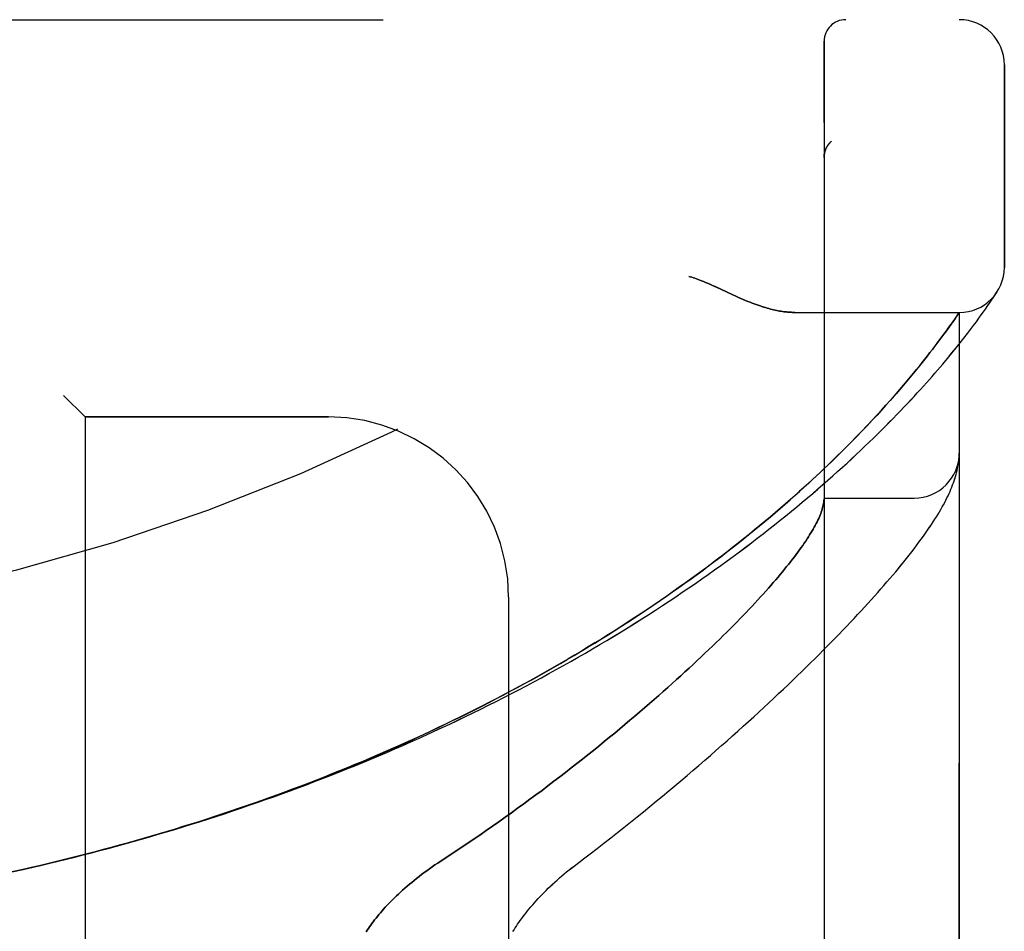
# Model space of a CAD drawing. Header units: inches. Extents: x 0 to 230, y 0 to 149.
# Tile 279 of 285: x 122.14 to 123.51, y 104.06 to 105.32. Entities that reach past the tile are written whole.
import ezdxf

# ---------------------------------------------------------------- set-up
doc = ezdxf.new("R2010")
doc.units = ezdxf.units.IN
doc.header["$LTSCALE"] = 12.648283
doc.header["$MEASUREMENT"] = 0
doc.linetypes.add('HIDDEN', pattern=[0.2, 0.1, -0.1])
doc.layers.add('LEFTHAND_DOOR_ASSEMBLY', color=7, linetype='CONTINUOUS')
doc.layers.add('RIGHTHAND_DOOR_ASSEMBLY', color=7, linetype='CONTINUOUS')

msp = doc.modelspace()

# ---------------------------------------------------------------- linework, layer by layer
at = {"layer": 'LEFTHAND_DOOR_ASSEMBLY', "color": 8, "linetype": 'HIDDEN'}
for p, q in [((121.3805, 105.3242), (123.4443, 105.3242)), ((123.2568, 102.6517), (123.2568, 105.2942)), ((123.5068, 104.9804), (123.5068, 105.2617)), ((123.267, 105.1555), (123.2669, 105.1554)), ((123.2567, 105.1331), (123.2567, 105.1329)), ((123.1223, 104.946), (123.1304, 104.9423)), ((123.4932, 104.941), (123.495, 104.9439)), ((123.495, 104.9439), (123.497, 104.9469)), ((123.4967, 104.9464), (123.4964, 104.946)), ((123.4967, 104.9464), (123.497, 104.9469)), ((123.4862, 104.9307), (123.489, 104.9348)), ((123.489, 104.9348), (123.4913, 104.9382)), ((123.4913, 104.9382), (123.4932, 104.941)), ((123.2162, 104.9179), (123.4443, 104.9179)), ((123.4389, 104.9101), (123.4443, 104.9179)), ((123.4443, 103.0279), (123.4443, 104.9179)), ((123.4715, 104.9099), (123.4748, 104.9144)), ((123.4748, 104.9144), (123.4778, 104.9186)), ((123.4778, 104.9186), (123.4805, 104.9224)), ((123.4805, 104.9224), (123.4829, 104.926)), ((123.4298, 104.8973), (123.433, 104.9017)), ((123.433, 104.9017), (123.4358, 104.9056)), ((123.4358, 104.9056), (123.4389, 104.9101)), ((123.4642, 104.8999), (123.468, 104.9051)), ((123.468, 104.9051), (123.4715, 104.9099)), ((123.4189, 104.8822), (123.4228, 104.8876)), ((123.4228, 104.8876), (123.4265, 104.8926)), ((123.4265, 104.8926), (123.4298, 104.8973)), ((123.4508, 104.8823), (123.4556, 104.8885)), ((123.4556, 104.8885), (123.46, 104.8944)), ((123.46, 104.8944), (123.4642, 104.8999)), ((123.4102, 104.8706), (123.4147, 104.8766)), ((123.4147, 104.8766), (123.4189, 104.8822)), ((123.4401, 104.8689), (123.4456, 104.8758)), ((123.4456, 104.8758), (123.4508, 104.8823)), ((123.4002, 104.8578), (123.4037, 104.8622)), ((123.4037, 104.8622), (123.407, 104.8665)), ((123.407, 104.8665), (123.4102, 104.8706)), ((123.4279, 104.854), (123.4342, 104.8616)), ((123.4342, 104.8616), (123.4401, 104.8689)), ((123.389, 104.8436), (123.3929, 104.8485)), ((123.3929, 104.8485), (123.3966, 104.8532)), ((123.3966, 104.8532), (123.4002, 104.8578)), ((123.4213, 104.8461), (123.4279, 104.854)), ((123.3763, 104.8281), (123.3807, 104.8335)), ((123.3807, 104.8335), (123.3849, 104.8386)), ((123.3849, 104.8386), (123.389, 104.8436)), ((123.3669, 104.8169), (123.3717, 104.8226)), ((123.3717, 104.8226), (123.3763, 104.8281)), ((123.3618, 104.8111), (123.3669, 104.8169)), ((122.2018, 104.8029), (122.2318, 104.7729)), ((123.3425, 104.7891), (123.3483, 104.7956)), ((123.3483, 104.7956), (123.3539, 104.8019)), ((123.3301, 104.7754), (123.3365, 104.7824)), ((123.3365, 104.7824), (123.3425, 104.7891)), ((122.2318, 104.7729), (122.2318, 103.1729)), ((122.5693, 104.7729), (122.2318, 104.7729)), ((123.3165, 104.7608), (123.3234, 104.7683)), ((123.3234, 104.7683), (123.3301, 104.7754)), ((123.3015, 104.7453), (123.3092, 104.7532)), ((123.3092, 104.7532), (123.3165, 104.7608)), ((123.2935, 104.7371), (123.3015, 104.7453)), ((123.4433, 104.7095), (123.4434, 104.7102)), ((123.4434, 104.7102), (123.4435, 104.711)), ((123.4435, 104.711), (123.4436, 104.7117)), ((123.4436, 104.7124), (123.4437, 104.713)), ((123.4436, 104.7117), (123.4436, 104.7124)), ((123.4437, 104.713), (123.4438, 104.7137)), ((123.4438, 104.7137), (123.4439, 104.7144)), ((123.4439, 104.7151), (123.444, 104.7157)), ((123.4439, 104.7144), (123.4439, 104.7151)), ((123.444, 104.7164), (123.4441, 104.7171)), ((123.444, 104.7157), (123.444, 104.7164)), ((123.4441, 104.7171), (123.4441, 104.7178)), ((123.2568, 104.6604), (123.3818, 104.6604)), ((122.8193, 104.5229), (122.8193, 103.4229))]:
    msp.add_line(p, q, dxfattribs=at)
for points in [[(123.2629, 105.1511), (123.2626, 105.1507), (123.2622, 105.1502), (123.2619, 105.1497), (123.2616, 105.1492), (123.2612, 105.1487), (123.2609, 105.1482), (123.2606, 105.1477), (123.2603, 105.1471), (123.2601, 105.1466), (123.2598, 105.146), (123.2595, 105.1455), (123.2593, 105.1449), (123.259, 105.1444), (123.2588, 105.1438)], [(123.2629, 105.1511), (123.2631, 105.1514), (123.2633, 105.1516), (123.2635, 105.1518), (123.2637, 105.1521), (123.2639, 105.1523), (123.2641, 105.1525), (123.2642, 105.1527), (123.2644, 105.153), (123.2646, 105.1532), (123.2648, 105.1534), (123.2651, 105.1536), (123.2653, 105.1538), (123.2655, 105.154), (123.2657, 105.1543), (123.2659, 105.1545), (123.2661, 105.1547), (123.2663, 105.1549), (123.2666, 105.1551), (123.2668, 105.1553), (123.267, 105.1555)], [(123.2588, 105.1438), (123.2586, 105.1432), (123.2584, 105.1426), (123.2582, 105.1421), (123.258, 105.1415), (123.2578, 105.1409), (123.2577, 105.1403), (123.2575, 105.1397), (123.2574, 105.1391), (123.2573, 105.1385), (123.2572, 105.1379), (123.2571, 105.1372), (123.257, 105.1366), (123.2569, 105.136), (123.2568, 105.1354), (123.2568, 105.1348), (123.2568, 105.1341), (123.2567, 105.1335), (123.2567, 105.1331)], [(123.0693, 104.9679), (123.0713, 104.9673), (123.0734, 104.9667), (123.0755, 104.9661), (123.0776, 104.9653), (123.0798, 104.9646), (123.0821, 104.9638), (123.0844, 104.9629), (123.0869, 104.9619), (123.0895, 104.9608), (123.0923, 104.9597), (123.0953, 104.9584), (123.0985, 104.957), (123.1019, 104.9555), (123.1055, 104.9538)], [(123.1055, 104.9538), (123.1136, 104.9501), (123.1223, 104.946)], [(123.1304, 104.9423), (123.1342, 104.9405), (123.1379, 104.9389), (123.1414, 104.9374), (123.1447, 104.936), (123.148, 104.9346), (123.1511, 104.9333), (123.1541, 104.9321), (123.1571, 104.931), (123.1599, 104.9299), (123.1627, 104.9289), (123.1654, 104.928), (123.168, 104.9271), (123.1706, 104.9262), (123.173, 104.9254), (123.1755, 104.9247), (123.1779, 104.924), (123.1802, 104.9233), (123.1825, 104.9227), (123.1847, 104.9222), (123.1868, 104.9217), (123.189, 104.9212), (123.1911, 104.9207), (123.1931, 104.9203), (123.1951, 104.9199), (123.1971, 104.9196), (123.199, 104.9193), (123.2009, 104.919), (123.2027, 104.9188), (123.2045, 104.9186), (123.2063, 104.9184), (123.208, 104.9183), (123.2097, 104.9181), (123.2114, 104.9181), (123.213, 104.918), (123.2146, 104.918), (123.2162, 104.9179)], [(123.4829, 104.926), (123.4841, 104.9276), (123.4862, 104.9307)], [(122.1481, 104.1455), (122.1597, 104.1482), (122.1713, 104.1509), (122.1829, 104.1537), (122.1945, 104.1565), (122.2061, 104.1593), (122.2177, 104.1622), (122.2293, 104.1651), (122.2409, 104.1681), (122.2524, 104.1712), (122.264, 104.1743), (122.2756, 104.1774), (122.2871, 104.1806), (122.2987, 104.1838), (122.3102, 104.1871), (122.3218, 104.1904), (122.3333, 104.1938), (122.3448, 104.1972), (122.3563, 104.2006), (122.3678, 104.2041), (122.3793, 104.2077), (122.3908, 104.2113), (122.4023, 104.215), (122.4137, 104.2187), (122.4252, 104.2224), (122.4366, 104.2262), (122.448, 104.2301), (122.4594, 104.234), (122.4708, 104.2379), (122.4822, 104.2419), (122.4935, 104.2459), (122.5049, 104.25), (122.5162, 104.2542), (122.5275, 104.2584), (122.5388, 104.2626), (122.5501, 104.2669), (122.5613, 104.2712), (122.5725, 104.2756), (122.5837, 104.28), (122.5949, 104.2845), (122.6061, 104.289), (122.6172, 104.2936), (122.6283, 104.2982), (122.6394, 104.3028), (122.6504, 104.3075), (122.6615, 104.3123), (122.6725, 104.3171), (122.6834, 104.3219), (122.6944, 104.3268), (122.7053, 104.3318), (122.7162, 104.3367), (122.727, 104.3418), (122.7378, 104.3468), (122.7486, 104.3519), (122.7594, 104.3571), (122.7701, 104.3623), (122.7808, 104.3676), (122.7914, 104.3729), (122.802, 104.3782), (122.8126, 104.3836), (122.8231, 104.389), (122.8336, 104.3944), (122.844, 104.3999), (122.8544, 104.4055), (122.8647, 104.411), (122.875, 104.4167), (122.8853, 104.4223), (122.8955, 104.428), (122.9056, 104.4337), (122.9157, 104.4395), (122.9258, 104.4453), (122.9358, 104.4511), (122.9457, 104.457), (122.9556, 104.4629), (122.9654, 104.4688), (122.9752, 104.4748), (122.9849, 104.4808), (122.9945, 104.4868), (123.0041, 104.4928), (123.0136, 104.4989), (123.0231, 104.505), (123.0325, 104.5111), (123.0418, 104.5172), (123.051, 104.5234), (123.0602, 104.5296), (123.0693, 104.5357), (123.0783, 104.542), (123.0873, 104.5482), (123.0962, 104.5544), (123.105, 104.5607), (123.1137, 104.5669), (123.1223, 104.5732), (123.1309, 104.5795), (123.1393, 104.5857), (123.1477, 104.592), (123.156, 104.5983), (123.1642, 104.6046), (123.1723, 104.6108), (123.1803, 104.6171), (123.1882, 104.6234), (123.196, 104.6296), (123.2038, 104.6359), (123.2114, 104.6421), (123.2189, 104.6483), (123.2264, 104.6545), (123.2337, 104.6607), (123.241, 104.6668), (123.2481, 104.6729), (123.2551, 104.679), (123.262, 104.6851), (123.2689, 104.6911), (123.2756, 104.6971), (123.2822, 104.7031), (123.2886, 104.709), (123.295, 104.7149), (123.3013, 104.7207), (123.3074, 104.7265), (123.3135, 104.7322), (123.3194, 104.7379), (123.3252, 104.7436), (123.3309, 104.7491), (123.3365, 104.7546), (123.342, 104.7601), (123.3473, 104.7655), (123.3526, 104.7708), (123.3577, 104.7761), (123.3627, 104.7813), (123.3676, 104.7864), (123.3724, 104.7915), (123.3771, 104.7964), (123.3816, 104.8014), (123.3861, 104.8062), (123.3904, 104.8109), (123.3947, 104.8156), (123.3988, 104.8202), (123.4028, 104.8247), (123.4067, 104.8292), (123.4105, 104.8335), (123.4142, 104.8378), (123.4213, 104.8461)], [(123.3539, 104.8019), (123.3566, 104.805), (123.3618, 104.8111)], [(122.1459, 104.1451), (122.157, 104.1476), (122.1682, 104.1502), (122.1793, 104.1528), (122.1904, 104.1555), (122.2015, 104.1582), (122.2126, 104.161), (122.2237, 104.1638), (122.2348, 104.1667), (122.2459, 104.1696), (122.257, 104.1725), (122.2681, 104.1755), (122.2792, 104.1785), (122.2902, 104.1816), (122.3013, 104.1847), (122.3124, 104.1879), (122.3234, 104.1911), (122.3344, 104.1943), (122.3455, 104.1976), (122.3565, 104.201), (122.3675, 104.2044), (122.3785, 104.2078), (122.3895, 104.2113), (122.4005, 104.2148), (122.4114, 104.2184), (122.4224, 104.222), (122.4333, 104.2257), (122.4442, 104.2294), (122.4551, 104.2331), (122.466, 104.2369), (122.4769, 104.2407), (122.4877, 104.2446), (122.4986, 104.2486), (122.5094, 104.2525), (122.5202, 104.2566), (122.531, 104.2606), (122.5418, 104.2647), (122.5525, 104.2689), (122.5632, 104.2731), (122.5739, 104.2774), (122.5846, 104.2817), (122.5953, 104.286), (122.6059, 104.2904), (122.6165, 104.2948), (122.6271, 104.2993), (122.6377, 104.3038), (122.6482, 104.3084), (122.6587, 104.313), (122.6692, 104.3176), (122.6797, 104.3223), (122.6901, 104.3271), (122.7005, 104.3319), (122.7108, 104.3367), (122.7212, 104.3416), (122.7315, 104.3465), (122.7417, 104.3515), (122.752, 104.3565), (122.7622, 104.3615), (122.7723, 104.3666), (122.7825, 104.3717), (122.7925, 104.3769), (122.8026, 104.3821), (122.8126, 104.3874), (122.8226, 104.3927), (122.8325, 104.398), (122.8424, 104.4034), (122.8522, 104.4088), (122.862, 104.4142), (122.8718, 104.4197), (122.8815, 104.4253), (122.8911, 104.4308), (122.9007, 104.4364), (122.9103, 104.442), (122.9198, 104.4477), (122.9293, 104.4534), (122.9387, 104.4591), (122.948, 104.4649), (122.9573, 104.4707), (122.9665, 104.4765), (122.9757, 104.4824), (122.9848, 104.4883), (122.9939, 104.4942), (123.0028, 104.5001), (123.0118, 104.5061), (123.0206, 104.512), (123.0294, 104.518), (123.0381, 104.5241), (123.0468, 104.5301), (123.0554, 104.5362), (123.0639, 104.5422), (123.0723, 104.5483), (123.0807, 104.5544), (123.089, 104.5605), (123.0972, 104.5667), (123.1053, 104.5728), (123.1134, 104.5789), (123.1213, 104.5851), (123.1292, 104.5912), (123.137, 104.5973), (123.1447, 104.6035), (123.1523, 104.6096), (123.1599, 104.6157), (123.1673, 104.6218), (123.1746, 104.6279), (123.1819, 104.634), (123.189, 104.6401), (123.196, 104.6461), (123.2029, 104.6521), (123.2096, 104.6579), (123.2161, 104.6637), (123.2225, 104.6694), (123.2286, 104.675), (123.2346, 104.6804), (123.2404, 104.6857), (123.2459, 104.6909), (123.2513, 104.6959), (123.2566, 104.7009), (123.2617, 104.7057), (123.2666, 104.7105), (123.2714, 104.7151), (123.276, 104.7197), (123.2806, 104.7242), (123.285, 104.7286), (123.2935, 104.7371)], [(122.9101, 104.1498), (122.9231, 104.1596), (122.9326, 104.1669), (122.9421, 104.1742), (122.9515, 104.1815), (122.9609, 104.1888), (122.9701, 104.1961), (122.9793, 104.2034), (122.9885, 104.2107), (122.9975, 104.2179), (123.0064, 104.2252), (123.0153, 104.2324), (123.0241, 104.2396), (123.0328, 104.2468), (123.0414, 104.2539), (123.0499, 104.2611), (123.0583, 104.2682), (123.0667, 104.2752), (123.0749, 104.2823), (123.0831, 104.2893), (123.0911, 104.2962), (123.0991, 104.3031), (123.1069, 104.31), (123.1147, 104.3168), (123.1224, 104.3236), (123.1299, 104.3304), (123.1374, 104.3371), (123.1448, 104.3438), (123.1521, 104.3504), (123.1593, 104.3569), (123.1664, 104.3634), (123.1734, 104.3699), (123.1803, 104.3763), (123.1871, 104.3827), (123.1938, 104.389), (123.2004, 104.3952), (123.2069, 104.4014), (123.2133, 104.4076), (123.2196, 104.4137), (123.2259, 104.4197), (123.232, 104.4257), (123.238, 104.4316), (123.244, 104.4375), (123.2498, 104.4433), (123.2556, 104.4491), (123.2612, 104.4548), (123.2668, 104.4605), (123.2723, 104.4661), (123.2777, 104.4716), (123.283, 104.4771), (123.2882, 104.4826), (123.2933, 104.488), (123.2984, 104.4933), (123.3033, 104.4986), (123.3082, 104.5038), (123.313, 104.509), (123.3176, 104.5141), (123.3223, 104.5192), (123.3268, 104.5242), (123.3312, 104.5292), (123.3356, 104.5342), (123.3398, 104.5391), (123.344, 104.5439), (123.3482, 104.5487), (123.3522, 104.5534), (123.3561, 104.5582), (123.36, 104.5628), (123.3638, 104.5674), (123.3675, 104.572), (123.3712, 104.5766), (123.3748, 104.5811), (123.3783, 104.5856), (123.3817, 104.5901), (123.3851, 104.5946), (123.3884, 104.599), (123.3916, 104.6033), (123.3946, 104.6076), (123.3976, 104.6117), (123.4004, 104.6158), (123.4031, 104.6197), (123.4057, 104.6236), (123.4081, 104.6273), (123.4105, 104.631), (123.4127, 104.6345), (123.4148, 104.638), (123.4168, 104.6414), (123.4188, 104.6447), (123.4206, 104.648), (123.4224, 104.6512), (123.4241, 104.6544), (123.4257, 104.6575), (123.4272, 104.6606), (123.4287, 104.6636), (123.4301, 104.6667), (123.4315, 104.6696), (123.4327, 104.6726), (123.434, 104.6756), (123.4351, 104.6785), (123.4362, 104.6814), (123.4372, 104.6843), (123.4382, 104.6872), (123.4391, 104.6901), (123.4399, 104.693), (123.4406, 104.6959), (123.4413, 104.6987), (123.4419, 104.7015), (123.4424, 104.7042), (123.4429, 104.7069), (123.4433, 104.7095)], [(123.4441, 104.7178), (123.4441, 104.7182), (123.4442, 104.7186), (123.4442, 104.7189), (123.4442, 104.7193), (123.4442, 104.7197), (123.4442, 104.72), (123.4442, 104.7204), (123.4442, 104.7208), (123.4443, 104.7211), (123.4443, 104.7215), (123.4443, 104.7219), (123.4443, 104.7221)], [(123.2566, 104.6564), (123.2563, 104.6546), (123.2561, 104.6528), (123.2557, 104.651), (123.2553, 104.6491), (123.2548, 104.6471), (123.2542, 104.6451), (123.2536, 104.6431), (123.2529, 104.641), (123.2521, 104.6389), (123.2512, 104.6367), (123.2503, 104.6344), (123.2493, 104.6321), (123.2482, 104.6298), (123.247, 104.6274), (123.2458, 104.625), (123.2445, 104.6225), (123.2431, 104.6199), (123.2416, 104.6173), (123.2401, 104.6147), (123.2385, 104.612), (123.2368, 104.6092), (123.235, 104.6064), (123.2332, 104.6036), (123.2313, 104.6007), (123.2293, 104.5977), (123.2272, 104.5947), (123.225, 104.5916), (123.2228, 104.5885), (123.2205, 104.5853), (123.2181, 104.5821), (123.2156, 104.5788), (123.2131, 104.5755), (123.2104, 104.5721), (123.2077, 104.5687), (123.2049, 104.5652), (123.202, 104.5616), (123.1991, 104.558), (123.196, 104.5544), (123.1929, 104.5506), (123.1897, 104.5469), (123.1864, 104.5431), (123.183, 104.5392), (123.1795, 104.5352), (123.176, 104.5313), (123.1723, 104.5272), (123.1686, 104.5231), (123.1648, 104.519), (123.1609, 104.5147), (123.1569, 104.5105), (123.1528, 104.5062), (123.1486, 104.5018), (123.1444, 104.4973), (123.14, 104.4929), (123.1356, 104.4883), (123.1311, 104.4837), (123.1265, 104.4791), (123.1218, 104.4744), (123.1169, 104.4696), (123.1121, 104.4648), (123.1071, 104.4599), (123.102, 104.455), (123.0968, 104.45), (123.0916, 104.445), (123.0862, 104.4399), (123.0807, 104.4348), (123.0752, 104.4296), (123.0696, 104.4244), (123.0638, 104.4191), (123.058, 104.4138), (123.0521, 104.4084), (123.0461, 104.403), (123.0399, 104.3975), (123.0337, 104.3919), (123.0274, 104.3864), (123.021, 104.3808), (123.0145, 104.3751), (123.0079, 104.3694), (123.0013, 104.3637), (122.9945, 104.3579), (122.9876, 104.352), (122.9806, 104.3462), (122.9736, 104.3403), (122.9664, 104.3343), (122.9592, 104.3284), (122.9519, 104.3224), (122.9444, 104.3163), (122.9369, 104.3103), (122.9293, 104.3042), (122.9217, 104.2981), (122.9139, 104.292), (122.906, 104.2858), (122.8981, 104.2796), (122.8901, 104.2735), (122.882, 104.2673), (122.8738, 104.2611), (122.8656, 104.2548), (122.8572, 104.2486), (122.8488, 104.2424), (122.8404, 104.2361), (122.8318, 104.2299), (122.8232, 104.2237), (122.8145, 104.2175), (122.8058, 104.2113), (122.797, 104.2051), (122.7882, 104.1989), (122.7793, 104.1927), (122.7703, 104.1866), (122.7613, 104.1805), (122.7523, 104.1744), (122.7432, 104.1684), (122.7341, 104.1624), (122.721, 104.1538)], [(123.2568, 104.6594), (123.2568, 104.6592), (123.2567, 104.6589), (123.2567, 104.6585), (123.2567, 104.6582), (123.2567, 104.6578), (123.2566, 104.6573), (123.2566, 104.6569), (123.2566, 104.6564)], [(122.721, 104.1538), (122.7171, 104.1512), (122.7133, 104.1486), (122.7096, 104.146), (122.7059, 104.1433), (122.7022, 104.1406), (122.6986, 104.1379), (122.6951, 104.1353), (122.6916, 104.1326), (122.6882, 104.1298), (122.6849, 104.1271), (122.6817, 104.1244), (122.6785, 104.1217), (122.6754, 104.119), (122.6723, 104.1163), (122.6693, 104.1136), (122.6665, 104.1109), (122.6636, 104.1083), (122.6609, 104.1056), (122.6582, 104.1029), (122.6556, 104.1003), (122.6531, 104.0977), (122.6506, 104.0951), (122.6483, 104.0925), (122.646, 104.09), (122.6437, 104.0874), (122.6415, 104.0849), (122.6394, 104.0824), (122.6374, 104.0799), (122.6354, 104.0774), (122.6335, 104.075), (122.6316, 104.0725), (122.6298, 104.0701), (122.6281, 104.0678), (122.6264, 104.0654), (122.6248, 104.063), (122.6233, 104.0607), (122.6218, 104.0584)], [(122.8253, 104.0588), (122.8268, 104.0613), (122.8284, 104.0638), (122.8301, 104.0664), (122.8318, 104.0689), (122.8336, 104.0715), (122.8354, 104.0742), (122.8374, 104.0768), (122.8393, 104.0795), (122.8414, 104.0822), (122.8435, 104.0849), (122.8457, 104.0877), (122.848, 104.0905), (122.8503, 104.0932), (122.8527, 104.096), (122.8552, 104.0989), (122.8577, 104.1017), (122.8603, 104.1045), (122.863, 104.1074), (122.8657, 104.1103), (122.8685, 104.1131), (122.8714, 104.116), (122.8743, 104.1189), (122.8773, 104.1217), (122.8803, 104.1246), (122.8835, 104.1275), (122.8866, 104.1303), (122.8898, 104.1332), (122.8931, 104.136), (122.8964, 104.1388), (122.8998, 104.1416), (122.9032, 104.1443), (122.9066, 104.147), (122.9101, 104.1498)], [(122.1125, 104.1377), (122.1236, 104.1401), (122.1348, 104.1426), (122.1481, 104.1455)]]:
    msp.add_lwpolyline(points, dxfattribs=at)
for centre, radius, start, end in [((121.4443, 107.2481), 2.7751, 270, 316.1116), ((123.2868, 105.2942), 0.03, 90, 180), ((123.4443, 105.2617), 0.0625, 0, 90), ((123.4443, 104.9804), 0.0625, 270, 360), ((122.5693, 104.5229), 0.25, 0, 90), ((123.3818, 104.7229), 0.0625, 270, 360)]:
    msp.add_arc(centre, radius, start, end, dxfattribs=at)
at = {"layer": 'RIGHTHAND_DOOR_ASSEMBLY', "color": 8, "linetype": 'HIDDEN'}
for p, q in [((121.3805, 105.3242), (123.4443, 105.3242)), ((123.2568, 105.2942), (123.2568, 102.6517)), ((123.5068, 105.2617), (123.5068, 104.9804)), ((123.267, 105.1555), (123.2669, 105.1554)), ((123.2567, 105.1329), (123.2567, 105.1331)), ((123.1304, 104.9423), (123.1223, 104.946)), ((123.4932, 104.941), (123.495, 104.9439)), ((123.495, 104.9439), (123.4967, 104.9464)), ((123.4862, 104.9307), (123.489, 104.9348)), ((123.489, 104.9348), (123.4913, 104.9382)), ((123.4913, 104.9382), (123.4932, 104.941)), ((123.2162, 104.9179), (123.4443, 104.9179)), ((123.4443, 104.9179), (123.4402, 104.912)), ((123.4443, 104.9179), (123.4443, 103.0279)), ((123.4715, 104.9099), (123.4748, 104.9144)), ((123.4748, 104.9144), (123.4778, 104.9186)), ((123.4778, 104.9186), (123.4805, 104.9224)), ((123.4805, 104.9224), (123.483, 104.926)), ((123.4329, 104.9016), (123.4298, 104.8972)), ((123.4357, 104.9056), (123.4329, 104.9016)), ((123.4389, 104.9101), (123.4357, 104.9056)), ((123.4402, 104.912), (123.4389, 104.9101)), ((123.4642, 104.8999), (123.468, 104.9051)), ((123.468, 104.9051), (123.4715, 104.9099)), ((123.4228, 104.8876), (123.4189, 104.8822)), ((123.4264, 104.8925), (123.4228, 104.8876)), ((123.4298, 104.8972), (123.4264, 104.8925)), ((123.4508, 104.8824), (123.4556, 104.8886)), ((123.4556, 104.8886), (123.46, 104.8944)), ((123.46, 104.8944), (123.4642, 104.8999)), ((123.4147, 104.8766), (123.4101, 104.8706)), ((123.4189, 104.8822), (123.4147, 104.8766)), ((123.4401, 104.8689), (123.4456, 104.8758)), ((123.4456, 104.8758), (123.4508, 104.8824)), ((123.4037, 104.8622), (123.4002, 104.8578)), ((123.407, 104.8665), (123.4037, 104.8622)), ((123.4101, 104.8706), (123.407, 104.8665)), ((123.428, 104.8541), (123.4342, 104.8617)), ((123.4342, 104.8617), (123.4401, 104.8689)), ((123.3929, 104.8485), (123.389, 104.8437)), ((123.3967, 104.8532), (123.3929, 104.8485)), ((123.4002, 104.8578), (123.3967, 104.8532)), ((123.4213, 104.8461), (123.428, 104.8541)), ((123.3807, 104.8335), (123.3763, 104.8282)), ((123.385, 104.8387), (123.3807, 104.8335)), ((123.389, 104.8437), (123.385, 104.8387)), ((123.3717, 104.8227), (123.3669, 104.817)), ((123.3763, 104.8282), (123.3717, 104.8227)), ((123.3669, 104.817), (123.3619, 104.8112)), ((122.2318, 104.7729), (122.2018, 104.8029)), ((123.3484, 104.7957), (123.3426, 104.7892)), ((123.354, 104.802), (123.3484, 104.7957)), ((123.3366, 104.7825), (123.3302, 104.7756)), ((123.3426, 104.7892), (123.3366, 104.7825)), ((122.2318, 104.7729), (122.2318, 103.1729)), ((122.2318, 104.7729), (122.5693, 104.7729)), ((123.3236, 104.7684), (123.3166, 104.761)), ((123.3302, 104.7756), (123.3236, 104.7684)), ((123.3093, 104.7534), (123.3017, 104.7455)), ((123.3166, 104.761), (123.3093, 104.7534)), ((123.3017, 104.7455), (123.2937, 104.7373)), ((123.4433, 104.7095), (123.4434, 104.7102)), ((123.4434, 104.7102), (123.4435, 104.711)), ((123.4436, 104.712), (123.4437, 104.7127)), ((123.4437, 104.7127), (123.4438, 104.7134)), ((123.4438, 104.7141), (123.4439, 104.7147)), ((123.4438, 104.7134), (123.4438, 104.7141)), ((123.4439, 104.7147), (123.444, 104.7154)), ((123.444, 104.7161), (123.4441, 104.7168)), ((123.444, 104.7154), (123.444, 104.7161)), ((123.4441, 104.7168), (123.4441, 104.7175)), ((123.2568, 104.6604), (123.3818, 104.6604)), ((122.8193, 104.5229), (122.8193, 103.4229))]:
    msp.add_line(p, q, dxfattribs=at)
for points in [[(123.2588, 105.1437), (123.259, 105.1443), (123.2592, 105.1448), (123.2595, 105.1454), (123.2597, 105.146), (123.26, 105.1465), (123.2603, 105.1471), (123.2606, 105.1476), (123.2609, 105.1481), (123.2612, 105.1487), (123.2616, 105.1492), (123.2619, 105.1497), (123.2622, 105.1502), (123.2626, 105.1507), (123.263, 105.1512)], [(123.267, 105.1555), (123.2668, 105.1553), (123.2666, 105.1551), (123.2664, 105.1549), (123.2661, 105.1547), (123.2659, 105.1545), (123.2657, 105.1543), (123.2655, 105.1541), (123.2653, 105.1538), (123.2651, 105.1536), (123.2649, 105.1534), (123.2647, 105.1532), (123.2645, 105.153), (123.2643, 105.1528), (123.2641, 105.1525), (123.2639, 105.1523), (123.2637, 105.1521), (123.2635, 105.1519), (123.2633, 105.1516), (123.2631, 105.1514), (123.263, 105.1512)], [(123.2567, 105.1331), (123.2567, 105.1335), (123.2568, 105.1341), (123.2568, 105.1347), (123.2568, 105.1354), (123.2569, 105.136), (123.257, 105.1366), (123.2571, 105.1372), (123.2571, 105.1378), (123.2573, 105.1384), (123.2574, 105.139), (123.2575, 105.1396), (123.2577, 105.1402), (123.2578, 105.1408), (123.258, 105.1414), (123.2582, 105.142), (123.2583, 105.1425), (123.2585, 105.1431), (123.2588, 105.1437)], [(123.1056, 104.9538), (123.1019, 104.9555), (123.0985, 104.957), (123.0953, 104.9584), (123.0923, 104.9597), (123.0895, 104.9608), (123.0869, 104.9619), (123.0844, 104.9629), (123.0821, 104.9638), (123.0798, 104.9646), (123.0776, 104.9653), (123.0755, 104.9661), (123.0734, 104.9667), (123.0713, 104.9673), (123.0693, 104.9679)], [(123.1223, 104.946), (123.1136, 104.9501), (123.1056, 104.9538)], [(123.2162, 104.9179), (123.2146, 104.918), (123.213, 104.918), (123.2114, 104.9181), (123.2097, 104.9181), (123.208, 104.9183), (123.2063, 104.9184), (123.2045, 104.9186), (123.2027, 104.9188), (123.2009, 104.919), (123.199, 104.9193), (123.1971, 104.9196), (123.1951, 104.9199), (123.1931, 104.9203), (123.1911, 104.9207), (123.189, 104.9212), (123.1868, 104.9217), (123.1847, 104.9222), (123.1825, 104.9227), (123.1802, 104.9233), (123.1779, 104.924), (123.1755, 104.9247), (123.1731, 104.9254), (123.1706, 104.9262), (123.168, 104.9271), (123.1654, 104.928), (123.1627, 104.9289), (123.1599, 104.9299), (123.1571, 104.931), (123.1541, 104.9321), (123.1511, 104.9333), (123.148, 104.9346), (123.1447, 104.936), (123.1414, 104.9374), (123.1379, 104.9389), (123.1342, 104.9405), (123.1304, 104.9423)], [(123.483, 104.926), (123.4841, 104.9276), (123.4862, 104.9307)], [(122.1481, 104.1455), (122.1597, 104.1482), (122.1713, 104.1509), (122.1829, 104.1537), (122.1945, 104.1565), (122.2061, 104.1593), (122.2177, 104.1622), (122.2293, 104.1651), (122.2409, 104.1681), (122.2524, 104.1712), (122.264, 104.1743), (122.2756, 104.1774), (122.2871, 104.1806), (122.2987, 104.1838), (122.3102, 104.1871), (122.3218, 104.1904), (122.3333, 104.1938), (122.3448, 104.1972), (122.3563, 104.2006), (122.3678, 104.2041), (122.3793, 104.2077), (122.3908, 104.2113), (122.4023, 104.215), (122.4137, 104.2187), (122.4252, 104.2224), (122.4366, 104.2262), (122.448, 104.2301), (122.4594, 104.234), (122.4708, 104.2379), (122.4822, 104.2419), (122.4936, 104.246), (122.5049, 104.25), (122.5162, 104.2542), (122.5275, 104.2584), (122.5388, 104.2626), (122.5501, 104.2669), (122.5613, 104.2712), (122.5725, 104.2756), (122.5837, 104.28), (122.5949, 104.2845), (122.6061, 104.289), (122.6172, 104.2936), (122.6283, 104.2982), (122.6394, 104.3028), (122.6505, 104.3075), (122.6615, 104.3123), (122.6725, 104.3171), (122.6835, 104.3219), (122.6944, 104.3268), (122.7053, 104.3318), (122.7162, 104.3367), (122.7271, 104.3418), (122.7379, 104.3468), (122.7487, 104.352), (122.7594, 104.3571), (122.7701, 104.3623), (122.7808, 104.3676), (122.7914, 104.3729), (122.802, 104.3782), (122.8126, 104.3836), (122.8231, 104.389), (122.8336, 104.3944), (122.844, 104.3999), (122.8544, 104.4055), (122.8648, 104.4111), (122.8751, 104.4167), (122.8853, 104.4223), (122.8955, 104.428), (122.9057, 104.4337), (122.9158, 104.4395), (122.9258, 104.4453), (122.9358, 104.4511), (122.9457, 104.457), (122.9556, 104.4629), (122.9655, 104.4688), (122.9752, 104.4748), (122.9849, 104.4808), (122.9946, 104.4868), (123.0042, 104.4928), (123.0137, 104.4989), (123.0231, 104.505), (123.0325, 104.5111), (123.0418, 104.5172), (123.0511, 104.5234), (123.0602, 104.5296), (123.0693, 104.5358), (123.0784, 104.542), (123.0873, 104.5482), (123.0962, 104.5544), (123.105, 104.5607), (123.1137, 104.567), (123.1223, 104.5732), (123.1309, 104.5795), (123.1393, 104.5858), (123.1477, 104.5921), (123.156, 104.5983), (123.1642, 104.6046), (123.1723, 104.6109), (123.1803, 104.6171), (123.1882, 104.6234), (123.1961, 104.6296), (123.2038, 104.6359), (123.2114, 104.6421), (123.219, 104.6483), (123.2264, 104.6545), (123.2338, 104.6607), (123.241, 104.6669), (123.2481, 104.673), (123.2552, 104.6791), (123.2621, 104.6851), (123.2689, 104.6912), (123.2756, 104.6972), (123.2822, 104.7031), (123.2887, 104.709), (123.2951, 104.7149), (123.3013, 104.7207), (123.3075, 104.7265), (123.3135, 104.7323), (123.3194, 104.7379), (123.3252, 104.7436), (123.3309, 104.7492), (123.3365, 104.7547), (123.342, 104.7601), (123.3474, 104.7655), (123.3526, 104.7709), (123.3577, 104.7761), (123.3627, 104.7813), (123.3676, 104.7864), (123.3724, 104.7915), (123.3771, 104.7965), (123.3817, 104.8014), (123.3861, 104.8062), (123.3905, 104.811), (123.3947, 104.8157), (123.3988, 104.8203), (123.4028, 104.8248), (123.4067, 104.8292), (123.4105, 104.8336), (123.4142, 104.8378), (123.4213, 104.8461)], [(123.3619, 104.8112), (123.3567, 104.8051), (123.354, 104.802)], [(123.2937, 104.7373), (123.2852, 104.7288), (123.2808, 104.7244), (123.2763, 104.7199), (123.2716, 104.7154), (123.2669, 104.7107), (123.2619, 104.706), (123.2569, 104.7012), (123.2517, 104.6962), (123.2463, 104.6912), (123.2407, 104.686), (123.235, 104.6807), (123.229, 104.6753), (123.2229, 104.6698), (123.2166, 104.6641), (123.2101, 104.6583), (123.2034, 104.6525), (123.1965, 104.6465), (123.1895, 104.6405), (123.1824, 104.6345), (123.1751, 104.6284), (123.1678, 104.6223), (123.1604, 104.6161), (123.1528, 104.61), (123.1452, 104.6039), (123.1375, 104.5977), (123.1297, 104.5916), (123.1218, 104.5855), (123.1139, 104.5793), (123.1058, 104.5732), (123.0977, 104.567), (123.0895, 104.5609), (123.0812, 104.5548), (123.0728, 104.5487), (123.0644, 104.5426), (123.0559, 104.5365), (123.0473, 104.5305), (123.0387, 104.5244), (123.0299, 104.5184), (123.0211, 104.5124), (123.0123, 104.5064), (123.0033, 104.5004), (122.9943, 104.4945), (122.9853, 104.4886), (122.9762, 104.4827), (122.967, 104.4768), (122.9578, 104.471), (122.9485, 104.4652), (122.9391, 104.4594), (122.9297, 104.4537), (122.9203, 104.448), (122.9108, 104.4423), (122.9012, 104.4367), (122.8916, 104.4311), (122.8819, 104.4255), (122.8722, 104.42), (122.8625, 104.4145), (122.8527, 104.409), (122.8428, 104.4036), (122.8329, 104.3982), (122.823, 104.3929), (122.813, 104.3876), (122.803, 104.3823), (122.793, 104.3771), (122.7829, 104.3719), (122.7727, 104.3668), (122.7626, 104.3617), (122.7524, 104.3567), (122.7421, 104.3517), (122.7319, 104.3467), (122.7216, 104.3418), (122.7112, 104.3369), (122.7008, 104.332), (122.6904, 104.3273), (122.68, 104.3225), (122.6696, 104.3178), (122.6591, 104.3131), (122.6486, 104.3085), (122.638, 104.304), (122.6274, 104.2994), (122.6169, 104.295), (122.6062, 104.2905), (122.5956, 104.2861), (122.5849, 104.2818), (122.5742, 104.2775), (122.5635, 104.2732), (122.5528, 104.269), (122.542, 104.2649), (122.5313, 104.2607), (122.5205, 104.2567), (122.5097, 104.2526), (122.4988, 104.2487), (122.488, 104.2447), (122.4771, 104.2408), (122.4662, 104.237), (122.4554, 104.2332), (122.4444, 104.2294), (122.4335, 104.2257), (122.4226, 104.2221), (122.4116, 104.2184), (122.4007, 104.2149), (122.3897, 104.2113), (122.3787, 104.2079), (122.3677, 104.2044), (122.3567, 104.201), (122.3456, 104.1977), (122.3346, 104.1944), (122.3236, 104.1911), (122.3125, 104.1879), (122.3014, 104.1848), (122.2904, 104.1816), (122.2793, 104.1786), (122.2682, 104.1755), (122.2571, 104.1725), (122.246, 104.1696), (122.2349, 104.1667), (122.2238, 104.1638), (122.2127, 104.161), (122.2016, 104.1583), (122.1905, 104.1555), (122.1793, 104.1529), (122.1682, 104.1502), (122.1571, 104.1476), (122.1459, 104.1451)], [(122.9101, 104.1498), (122.9231, 104.1596), (122.9326, 104.1669), (122.9421, 104.1742), (122.9515, 104.1815), (122.9609, 104.1888), (122.9702, 104.1961), (122.9793, 104.2034), (122.9885, 104.2107), (122.9975, 104.2179), (123.0064, 104.2252), (123.0153, 104.2324), (123.0241, 104.2396), (123.0328, 104.2468), (123.0414, 104.2539), (123.0499, 104.2611), (123.0583, 104.2682), (123.0667, 104.2752), (123.0749, 104.2823), (123.0831, 104.2893), (123.0911, 104.2962), (123.0991, 104.3031), (123.1069, 104.31), (123.1147, 104.3168), (123.1224, 104.3236), (123.13, 104.3304), (123.1374, 104.3371), (123.1448, 104.3438), (123.1521, 104.3504), (123.1593, 104.3569), (123.1664, 104.3634), (123.1734, 104.3699), (123.1803, 104.3763), (123.1871, 104.3827), (123.1938, 104.389), (123.2004, 104.3952), (123.2069, 104.4014), (123.2133, 104.4076), (123.2196, 104.4137), (123.2259, 104.4197), (123.232, 104.4257), (123.238, 104.4316), (123.244, 104.4375), (123.2498, 104.4433), (123.2556, 104.4491), (123.2613, 104.4548), (123.2668, 104.4605), (123.2723, 104.4661), (123.2777, 104.4716), (123.283, 104.4771), (123.2882, 104.4826), (123.2933, 104.488), (123.2984, 104.4933), (123.3033, 104.4986), (123.3082, 104.5038), (123.313, 104.509), (123.3177, 104.5141), (123.3223, 104.5192), (123.3268, 104.5243), (123.3312, 104.5292), (123.3356, 104.5342), (123.3398, 104.5391), (123.344, 104.5439), (123.3482, 104.5487), (123.3522, 104.5535), (123.3561, 104.5582), (123.36, 104.5628), (123.3638, 104.5675), (123.3675, 104.572), (123.3712, 104.5766), (123.3748, 104.5811), (123.3783, 104.5856), (123.3817, 104.5901), (123.3851, 104.5946), (123.3884, 104.599), (123.3916, 104.6033), (123.3946, 104.6076), (123.3976, 104.6117), (123.4004, 104.6158), (123.4031, 104.6198), (123.4057, 104.6236), (123.4081, 104.6273), (123.4105, 104.631), (123.4127, 104.6345), (123.4148, 104.638), (123.4168, 104.6414), (123.4188, 104.6447), (123.4206, 104.648), (123.4224, 104.6512), (123.4241, 104.6544), (123.4257, 104.6575), (123.4272, 104.6606), (123.4287, 104.6636), (123.4301, 104.6667), (123.4315, 104.6697), (123.4328, 104.6726), (123.434, 104.6756), (123.4351, 104.6785), (123.4362, 104.6814), (123.4372, 104.6843), (123.4382, 104.6873), (123.4391, 104.6901), (123.4399, 104.693), (123.4406, 104.6959), (123.4413, 104.6987), (123.4419, 104.7015), (123.4424, 104.7042), (123.4429, 104.7069), (123.4433, 104.7095)], [(123.4435, 104.711), (123.4435, 104.7113), (123.4436, 104.712)], [(123.4441, 104.7175), (123.4441, 104.7178), (123.4441, 104.7182), (123.4442, 104.7186), (123.4442, 104.7189), (123.4442, 104.7193), (123.4442, 104.7197), (123.4442, 104.72), (123.4442, 104.7204), (123.4442, 104.7208), (123.4443, 104.7211), (123.4443, 104.7215), (123.4443, 104.7219)], [(122.721, 104.1538), (122.7341, 104.1624), (122.7432, 104.1684), (122.7523, 104.1744), (122.7613, 104.1805), (122.7703, 104.1866), (122.7793, 104.1927), (122.7882, 104.1989), (122.797, 104.2051), (122.8058, 104.2113), (122.8145, 104.2175), (122.8232, 104.2237), (122.8318, 104.2299), (122.8404, 104.2361), (122.8488, 104.2424), (122.8572, 104.2486), (122.8656, 104.2548), (122.8738, 104.2611), (122.882, 104.2673), (122.8901, 104.2735), (122.8981, 104.2796), (122.906, 104.2858), (122.9139, 104.292), (122.9217, 104.2981), (122.9293, 104.3042), (122.9369, 104.3103), (122.9444, 104.3163), (122.9519, 104.3224), (122.9592, 104.3284), (122.9664, 104.3343), (122.9736, 104.3403), (122.9806, 104.3462), (122.9876, 104.352), (122.9945, 104.3579), (123.0013, 104.3637), (123.0079, 104.3694), (123.0145, 104.3751), (123.021, 104.3808), (123.0274, 104.3864), (123.0337, 104.3919), (123.0399, 104.3975), (123.0461, 104.403), (123.0521, 104.4084), (123.058, 104.4138), (123.0638, 104.4191), (123.0696, 104.4244), (123.0752, 104.4296), (123.0807, 104.4348), (123.0862, 104.4399), (123.0916, 104.445), (123.0968, 104.45), (123.102, 104.455), (123.1071, 104.4599), (123.1121, 104.4648), (123.1169, 104.4696), (123.1218, 104.4744), (123.1265, 104.4791), (123.1311, 104.4837), (123.1356, 104.4883), (123.14, 104.4929), (123.1444, 104.4973), (123.1486, 104.5018), (123.1528, 104.5062), (123.1569, 104.5105), (123.1609, 104.5147), (123.1648, 104.519), (123.1686, 104.5231), (123.1723, 104.5272), (123.176, 104.5313), (123.1795, 104.5352), (123.183, 104.5392), (123.1864, 104.5431), (123.1897, 104.5469), (123.1929, 104.5506), (123.196, 104.5544), (123.1991, 104.558), (123.202, 104.5616), (123.2049, 104.5652), (123.2077, 104.5687), (123.2104, 104.5721), (123.2131, 104.5755), (123.2156, 104.5788), (123.2181, 104.5821), (123.2205, 104.5853), (123.2228, 104.5885), (123.225, 104.5916), (123.2272, 104.5947), (123.2293, 104.5977), (123.2313, 104.6007), (123.2332, 104.6036), (123.235, 104.6064), (123.2368, 104.6092), (123.2385, 104.612), (123.2401, 104.6147), (123.2416, 104.6173), (123.2431, 104.6199), (123.2445, 104.6225), (123.2458, 104.625), (123.247, 104.6274), (123.2482, 104.6298), (123.2493, 104.6321), (123.2503, 104.6344), (123.2512, 104.6367), (123.2521, 104.6389), (123.2529, 104.641), (123.2536, 104.6431), (123.2542, 104.6451), (123.2548, 104.6471), (123.2553, 104.6491), (123.2557, 104.651), (123.2561, 104.6528), (123.2563, 104.6546), (123.2566, 104.6564)], [(123.2566, 104.6564), (123.2566, 104.6569), (123.2566, 104.6573), (123.2567, 104.6578), (123.2567, 104.6582), (123.2567, 104.6585), (123.2567, 104.6589), (123.2568, 104.6592), (123.2568, 104.6594)], [(122.6218, 104.0584), (122.6233, 104.0607), (122.6248, 104.063), (122.6264, 104.0654), (122.6281, 104.0678), (122.6298, 104.0701), (122.6316, 104.0725), (122.6335, 104.075), (122.6354, 104.0774), (122.6374, 104.0799), (122.6394, 104.0824), (122.6415, 104.0849), (122.6437, 104.0874), (122.646, 104.09), (122.6483, 104.0925), (122.6506, 104.0951), (122.6531, 104.0977), (122.6556, 104.1003), (122.6582, 104.1029), (122.6609, 104.1056), (122.6636, 104.1083), (122.6665, 104.1109), (122.6693, 104.1136), (122.6723, 104.1163), (122.6754, 104.119), (122.6785, 104.1217), (122.6817, 104.1244), (122.6849, 104.1271), (122.6882, 104.1298), (122.6916, 104.1326), (122.6951, 104.1353), (122.6986, 104.1379), (122.7022, 104.1406), (122.7059, 104.1433), (122.7096, 104.146), (122.7133, 104.1486), (122.7171, 104.1512), (122.721, 104.1538)], [(122.8253, 104.0588), (122.8268, 104.0613), (122.8284, 104.0638), (122.8301, 104.0664), (122.8318, 104.0689), (122.8336, 104.0715), (122.8354, 104.0742), (122.8374, 104.0768), (122.8394, 104.0795), (122.8414, 104.0822), (122.8435, 104.0849), (122.8457, 104.0877), (122.848, 104.0905), (122.8503, 104.0932), (122.8527, 104.0961), (122.8552, 104.0989), (122.8577, 104.1017), (122.8603, 104.1045), (122.863, 104.1074), (122.8657, 104.1103), (122.8685, 104.1131), (122.8714, 104.116), (122.8743, 104.1189), (122.8773, 104.1217), (122.8804, 104.1246), (122.8835, 104.1275), (122.8866, 104.1303), (122.8898, 104.1332), (122.8931, 104.136), (122.8964, 104.1388), (122.8998, 104.1416), (122.9032, 104.1443), (122.9066, 104.1471), (122.9101, 104.1498)], [(122.1481, 104.1455), (122.1348, 104.1426), (122.1237, 104.1401), (122.1125, 104.1377)]]:
    msp.add_lwpolyline(points, dxfattribs=at)
for centre, radius, start, end in [((121.4443, 107.2481), 2.7751, 270, 316.1116), ((123.2868, 105.2942), 0.03, 90, 180), ((123.4443, 105.2617), 0.0625, 0, 90), ((123.4443, 104.9804), 0.0625, 270, 360), ((122.5693, 104.5229), 0.25, 0, 90), ((123.3818, 104.7229), 0.0625, 270, 360)]:
    msp.add_arc(centre, radius, start, end, dxfattribs=at)

doc.saveas('drawing.dxf')
